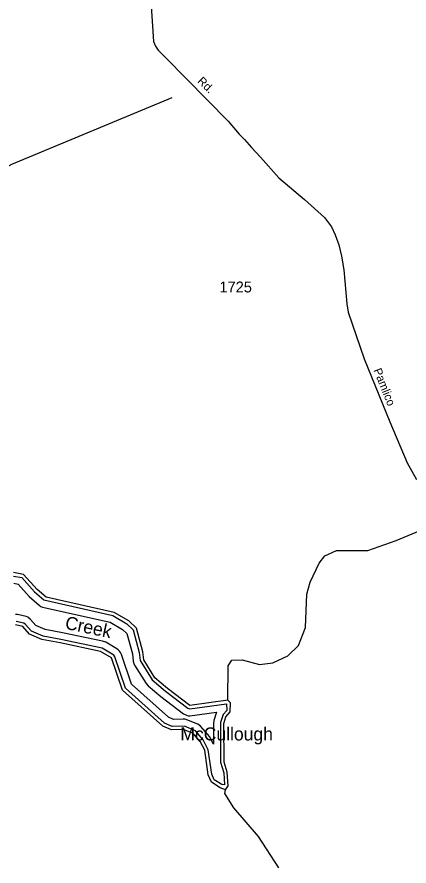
# Model space of a CAD drawing. Extents: x 2532689 to 2764727, y 536648 to 732970.
# Drawn here: x 2703508 to 2707995, y 616304 to 626019 of the extents above; entities that cross this region are included whole.
import ezdxf

# ---------------------------------------------------------------- set-up
doc = ezdxf.new("R2010")
doc.units = 0
for name, color, linetype in [('Exist Hydrographic Buffer Line', 7, 'Continuous'), ('Exist Hydrographic Creek Double Shore', 7, 'Continuous'), ('Exist Hydrographic Creek Single Shore', 7, 'Continuous'), ('Exist Hydrographic Creek Single Shore Label', 7, 'Continuous'), ('Exist Road Secondary Type 51 Attributed', 7, 'Continuous'), ('Exist Road Secondary Type 51 Label', 7, 'Continuous'), ('Exist Road Secondary Type 51 Number Label', 7, 'Continuous'), ('Exist Survey Geodetic Marker Label', 7, 'Continuous')]:
    doc.layers.add(name, color=color, linetype=linetype)

msp = doc.modelspace()

# ---------------------------------------------------------------- linework, layer by layer
at = {"layer": 'Exist Hydrographic Buffer Line'}
for points in [[(2703469.6, 619621.1), (2703564.1, 619603.8), (2703708.9, 619442.8), (2703815.1, 619348.5)], [(2703473.9, 619539), (2703522.9, 619530.1), (2703649.4, 619389.3), (2703762.2, 619288.6), (2703781.7, 619274.5), (2703800.6, 619265.8), (2704576.5, 619093.2), (2704716.9, 619011.6), (2704767.4, 618962.9), (2704829.3, 618730.6), (2704839.4, 618647.5), (2704845.9, 618620.7), (2704854.7, 618601.8), (2704986.2, 618392.9), (2705010.4, 618365.2), (2705155.4, 618242.9), (2705415.2, 618045.8), (2705446.7, 618028.7), (2705466.8, 618023.2), (2705487.7, 618021.4), (2705791.2, 618062.5), (2705760.7, 617968.3), (2705755.7, 617933.2), (2705756.8, 617698.7), (2705710.6, 617785.5), (2705694.2, 617809.2), (2705609.1, 617904.2), (2705579.6, 617928.1), (2705453.5, 617977.8), (2705431.4, 617983.9), (2705410.6, 617985.7), (2705298.3, 617981.3), (2705240.7, 618005.1), (2704819.1, 618385.2), (2704704.4, 618724.8), (2704694.6, 618746.4), (2704682.7, 618763.5), (2704667.9, 618778.3), (2704650.9, 618790.2), (2704524, 618863.8), (2704488.1, 618877.5), (2704028.2, 618973.8), (2703829.9, 619009.5), (2703723.7, 619056.1), (2703664.4, 619124.5), (2703633.7, 619149.8), (2703614.6, 619158.7), (2703513.9, 619180), (2703490.7, 619182.2)], [(2703815.1, 619348.5), (2704605.8, 619168.7), (2704765.3, 619076), (2704839, 619005.1), (2704908.1, 618745.8), (2704918.9, 618657.1), (2705053.9, 618435.6), (2705206.8, 618304.1), (2705463.3, 618109.5), (2705487.7, 618101.4), (2705906.5, 618159.3), (2705908.5, 618083.7), (2705868.1, 618036.1)], [(2705868.1, 618036.1), (2705837.4, 617945.3), (2705837.8, 617493.6), (2705874.3, 617369.6), (2705884.7, 617231.6), (2705851.9, 617235.6), (2705764.4, 617291.8), (2705736.5, 617356.3), (2705697.1, 617635), (2705639.9, 617747.9), (2705549.5, 617850.8), (2705425, 617903.1), (2705283.9, 617900.7), (2705197.4, 617936.5), (2704750.2, 618339.8), (2704628.6, 618699.1), (2704616.5, 618717), (2704483.6, 618794.6), (2704012, 618895.5), (2703806.3, 618932.5), (2703674.9, 618990.1), (2703603.9, 619072.1), (2703587.3, 619083.5), (2703498.3, 619101.5)]]:
    msp.add_lwpolyline(points, dxfattribs=at)
at = {"layer": 'Exist Hydrographic Creek Double Shore'}
for points in [[(2705919.6, 618201.5), (2705487.7, 618141.4), (2705232.7, 618334.7), (2705087.7, 618456.9), (2704958.7, 618661.8), (2704947.6, 618753.3), (2704874.6, 619026.1), (2704789.7, 619108.1), (2704620.6, 619206.3), (2703841.6, 619378.5), (2703738.6, 619469.5), (2703584.7, 619640.7), (2703467.6, 619662.2)], [(2705893.7, 617176), (2705833.7, 617199.9), (2705732.8, 617264.7), (2705697.7, 617345.4), (2705657.7, 617629.4), (2705604.6, 617729.1), (2705519.7, 617824.1), (2705410.6, 617865.7), (2705276.7, 617860.3), (2705175.7, 617902.2), (2704715.7, 618317.1), (2704590.6, 618686.3), (2704463.7, 618760), (2704003.6, 618856.4), (2703794.6, 618893.9), (2703650.7, 618957), (2703573.6, 619045.9), (2703490.7, 619062.2)], [(2705893.7, 617176), (2705925.7, 617219.9), (2705913.6, 617377.1), (2705877.7, 617493.8), (2705875.7, 617933.8), (2705898.7, 618010.2), (2705947.7, 618068), (2705953.6, 618170), (2705919.6, 618201.5)]]:
    msp.add_lwpolyline(points, dxfattribs=at)
at = {"layer": 'Exist Hydrographic Creek Single Shore'}
for points in [[(2700469.5, 624909.7), (2700716, 624866.1), (2700946.2, 624735.9), (2701587, 624445.4), (2702237.7, 624164.9), (2702437.9, 624054.7), (2702518, 624014.6), (2702668.2, 623974.6), (2702848.4, 623994.6), (2703449.1, 624335.2), (2705283.5, 625097.6)], [(2707522.9, 619914.7), (2707847.7, 620029.6), (2708276.7, 620207.8), (2708666.7, 620266.1), (2708856.5, 620323.2), (2708888.7, 620380.3), (2708929.5, 620756.2), (2708944.7, 620815.9), (2709029.6, 621449.8), (2709074.7, 621628.9), (2709086.6, 621842.9), (2709109.6, 621902.9), (2709115.5, 622011.5), (2709174.6, 622329.1)], [(2705919.6, 618201.5), (2705926.8, 618592.6), (2705966.7, 618659.8), (2706083.6, 618664.5), (2706284.6, 618610.3), (2706434.7, 618629.5), (2706607.7, 618708.7), (2706729.7, 618828.6), (2706808.7, 619032), (2706824.7, 619413.6), (2706862.6, 619549.8), (2706966.6, 619767.4), (2707031.6, 619852.1), (2707163.6, 619913.3), (2707522.9, 619914.7)], [(2706505.6, 616281.3), (2706272.7, 616642.9), (2705989.7, 616969.8), (2705885.7, 617133), (2705893.7, 617176)]]:
    msp.add_lwpolyline(points, dxfattribs=at)
at = {"layer": 'Exist Road Secondary Type 51 Attributed'}
msp.add_lwpolyline([(2705035.1, 626265.8), (2705072.2, 625737.9), (2705095.4, 625684.3), (2705124.4, 625638.9), (2705206.2, 625556.8), (2705925.2, 624825.1), (2706050.8, 624678.5), (2706113.7, 624615.6), (2706192.7, 624523.6), (2706294.3, 624413.9), (2706503.7, 624178.1), (2706797, 623931.9), (2707025.6, 623722.9), (2707108, 623616.5), (2707150.3, 623527.6), (2707190.9, 623410.4), (2707222, 623281.3), (2707249.6, 623125.8), (2707284.8, 622734.5), (2707298.8, 622640.8), (2707481.2, 622107.2), (2707775.2, 621387.1), (2707973, 620915.6), (2708078.4, 620724.9)], dxfattribs=at)

# ---------------------------------------------------------------- texts
at = {"layer": 'Exist Hydrographic Creek Single Shore Label'}
msp.add_text('Creek', height=150, rotation=348.17159, dxfattribs=at).set_placement((2704050.1, 619019.5))
at = {"layer": 'Exist Road Secondary Type 51 Label'}
for s, rotation, p in [('Rd.', 315.87402, (2705566.6, 625275.8)), ('Pamlico', 291.85686, (2707586.4, 621977.2))]:
    msp.add_text(s, height=95, rotation=rotation, dxfattribs=at).set_placement(p)
at = {"layer": 'Exist Road Secondary Type 51 Number Label'}
msp.add_text('1725', height=125, dxfattribs=at).set_placement((2705825.1, 622866.6))
at = {"layer": 'Exist Survey Geodetic Marker Label'}
msp.add_text('McCullough', height=150, dxfattribs=at).set_placement((2705378, 617740))

doc.saveas('drawing.dxf')
